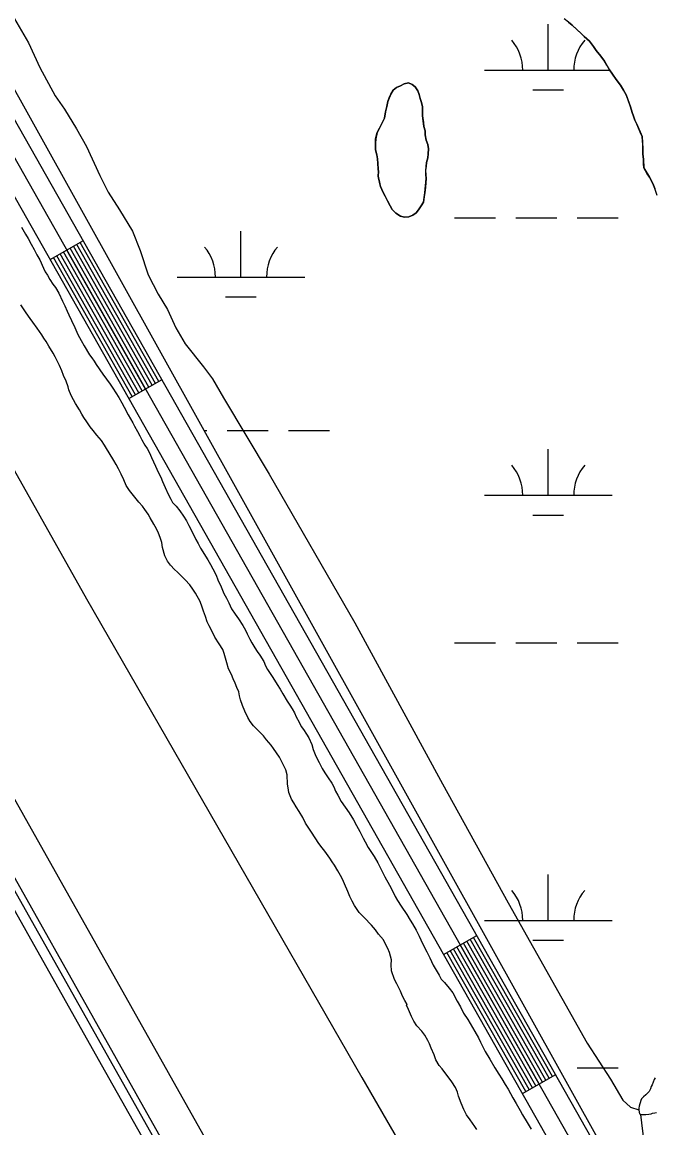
# Model space of a CAD drawing. Extents: x 3177185 to 3215018, y 812988 to 838321.
# Drawn here: x 3188542 to 3189038, y 831978 to 832843 of the extents above; entities that cross this region are included whole.
import ezdxf

# ---------------------------------------------------------------- set-up
doc = ezdxf.new("R2010")
doc.units = 0
for name, color, linetype in [('V-LEVE-TOET', 7, 'Continuous'), ('V-RAIL-TRAK', 7, 'Continuous'), ('V-ROAD-CNTR', 7, 'Continuous'), ('V-SURV-LINE', 7, 'Continuous'), ('V-TOPO-SHOR', 7, 'Continuous'), ('V-WETL-SWMP', 7, 'Continuous')]:
    doc.layers.add(name, color=color, linetype=linetype)

msp = doc.modelspace()

# ---------------------------------------------------------------- linework, layer by layer
at = {"layer": 'V-LEVE-TOET'}
msp.add_lwpolyline([(3187577.88, 834155.85), (3187883.42, 833643.85), (3188049.82, 833341.58), (3188238.33, 833016.73), (3188405.34, 832724.96), (3188592.72, 832391.62), (3188808.29, 832017.06), (3189000.33, 831685.06), (3189161.27, 831409.93), (3189321.89, 831131.63)], dxfattribs=at)
at = {"layer": 'V-RAIL-TRAK'}
msp.add_lwpolyline([(3187196.12, 834523.53), (3187196.25, 834523.29), (3187271.85, 834388.64), (3187402.7, 834157.47), (3187585.04, 833834.62), (3187750.78, 833540.2), (3187893.1, 833287.67), (3188030.93, 833043.52), (3188202.65, 832738.42), (3188367.55, 832446.95), (3188515.52, 832184.73), (3188604.36, 832027.33), (3188747.84, 831773.16), (3188900.96, 831502.07), (3189063.71, 831212.57), (3189216.32, 830942.96), (3189328.91, 830743), (3189498.14, 830440.69), (3189598.28, 830264.4), (3189789.76, 829923.97), (3189818.65, 829873.53), (3190149.29, 829287.64), (3190388.42, 828864.74)], dxfattribs=at)
at = {"layer": 'V-ROAD-CNTR'}
for p, q in [((3188564.23, 832657.27), (3188590.33, 832672.06)), ((3188625.84, 832548.51), (3188651.94, 832563.3)), ((3188872.28, 832113.46), (3188898.38, 832128.25)), ((3188933.89, 832004.7), (3188959.99, 832019.49))]:
    msp.add_line(p, q, dxfattribs=at)
for points in [[(3186813.02, 835225.18), (3189830.71, 829864.12), (3191892.33, 826207.06)], [(3187154.46, 835210.68), (3188198.58, 833335.9), (3188523.21, 832760.12), (3189009.27, 831902.07), (3189884.71, 830351.6)], [(3189871.27, 830344.91), (3188996.21, 831894.69), (3188510.15, 832752.74), (3188185.49, 833328.56), (3187141.35, 835203.39)], [(3189898.16, 830358.29), (3189022.32, 831909.46), (3188536.27, 832767.5), (3188211.66, 833343.23), (3187206.26, 835148.51)], [(3188644.11, 832558.86), (3188582.5, 832667.62)], [(3188646.72, 832560.34), (3188585.11, 832669.1)], [(3188649.33, 832561.82), (3188587.72, 832670.58)], [(3188628.45, 832549.99), (3188566.84, 832658.75)], [(3188631.06, 832551.47), (3188569.45, 832660.23)], [(3188633.67, 832552.95), (3188572.06, 832661.71)], [(3188636.28, 832554.42), (3188574.67, 832663.19)], [(3188638.89, 832555.9), (3188577.28, 832664.67)], [(3188641.5, 832557.38), (3188579.89, 832666.14)], [(3188949.55, 832013.57), (3188887.94, 832122.34)], [(3188952.16, 832015.05), (3188890.55, 832123.81)], [(3188954.77, 832016.53), (3188893.16, 832125.29)], [(3188957.38, 832018.01), (3188895.77, 832126.77)], [(3188936.5, 832006.18), (3188874.89, 832114.94)], [(3188939.11, 832007.66), (3188877.5, 832116.42)], [(3188941.72, 832009.14), (3188880.11, 832117.9)], [(3188944.33, 832010.62), (3188882.72, 832119.38)], [(3188946.94, 832012.1), (3188885.33, 832120.86)]]:
    msp.add_lwpolyline(points, dxfattribs=at)
at = {"layer": 'V-SURV-LINE'}
for points in [[(3188346.38, 832572.89), (3189331.22, 830821)], [(3189305.07, 830806.31), (3188320.22, 832558.19)]]:
    msp.add_lwpolyline(points, dxfattribs=at)
at = {"layer": 'V-TOPO-SHOR'}
for points in [[(3188532.72, 832851.95), (3188547.3, 832826.96), (3188556.18, 832807.61), (3188568.17, 832785.44), (3188575.45, 832774.88), (3188585.08, 832759.42), (3188592.9, 832745.76), (3188603.34, 832723.07), (3188609.86, 832709.92), (3188618.7, 832696.26), (3188628.86, 832679.51), (3188634.87, 832664.3), (3188641.16, 832645.2), (3188648.98, 832630.25), (3188656.27, 832618.14), (3188662.8, 832603.69), (3188670.09, 832591.32), (3188684.39, 832573.3), (3188691.41, 832564.03), (3188700, 832549.08), (3188735.68, 832489.29), (3188802.88, 832373.06), (3188871.42, 832247), (3188922.75, 832153.95), (3188984.75, 832043.89), (3189002.97, 832015.81), (3189012.61, 831999.31), (3189018.58, 831993.91), (3189025.01, 831991.87)], [(3188972.88, 832840.72), (3188970.04, 832843.06), (3188966.5, 832845.63)], [(3189039.53, 832707.29), (3189037.62, 832712.92), (3189035.96, 832716.67), (3189033.35, 832721.6), (3189031.7, 832724.41), (3189029.09, 832729.1), (3189028.84, 832732.39), (3189028.59, 832735.91), (3189028.1, 832739.67), (3189028.32, 832743.91), (3189028.07, 832747.19), (3189027.82, 832750.25), (3189027.57, 832753.54), (3189026.14, 832757.06), (3189023.53, 832763.16), (3189021.87, 832766.44), (3189020.91, 832769.49), (3189019.73, 832772.3), (3189018.53, 832776.77), (3189016.39, 832782.87), (3189015.2, 832786.15), (3189013.06, 832789.9), (3189010.7, 832793.65), (3189007.39, 832798.1), (3189004.54, 832802.32), (3189002.18, 832805.84), (3189000.05, 832809.35), (3188998.15, 832812.4), (3188995.31, 832816.38), (3188991.77, 832820.83), (3188989.64, 832823.88), (3188986.33, 832828.09), (3188982.32, 832831.83), (3188979.96, 832834.17), (3188977.12, 832836.75), (3188972.88, 832840.72)], [(3188826.07, 832767.9), (3188826.75, 832772.83), (3188827.91, 832777.07), (3188828.6, 832780.83), (3188829.76, 832783.9), (3188830.92, 832786.72), (3188832.79, 832789.79), (3188835.36, 832791.91), (3188838.41, 832793.1), (3188841.46, 832794.76), (3188844.75, 832795.48), (3188847.57, 832794.32), (3188849.93, 832792.45), (3188852.06, 832789.4), (3188853.25, 832786.35), (3188853.97, 832783.3), (3188854.92, 832780.25), (3188855.65, 832776.73), (3188855.66, 832773.44), (3188855.68, 832769.68), (3188856.41, 832764.51), (3188856.89, 832761.46), (3188857.85, 832757.93), (3188857.86, 832754.88), (3188858.58, 832750.65), (3188860.01, 832747.37), (3188860.5, 832743.84), (3188860.28, 832740.08), (3188859.82, 832736.79), (3188858.9, 832733.26), (3188858.68, 832729.97), (3188858.22, 832726.91), (3188858.24, 832723.85), (3188858.72, 832720.57), (3188858.05, 832713.98), (3188857.6, 832709.51), (3188857.14, 832706.22), (3188856.46, 832702.22), (3188854.82, 832699.39), (3188852.72, 832696.09), (3188850.85, 832693.73), (3188848.28, 832692.08), (3188844.99, 832690.65), (3188841.7, 832690.4), (3188838.41, 832691.33), (3188834.87, 832693.66), (3188832.04, 832696.47), (3188830.38, 832699.28), (3188828.25, 832703.27), (3188826.58, 832706.79), (3188824.93, 832709.83), (3188822.79, 832714.53), (3188822.31, 832716.4), (3188821.83, 832718.99), (3188821.35, 832720.86), (3188821.11, 832722.74), (3188821.33, 832725.8), (3188821.08, 832728.15), (3188820.83, 832732.38), (3188820.58, 832736.14), (3188820.09, 832739.19), (3188818.9, 832743.18), (3188818.88, 832748.12), (3188819.09, 832751.65), (3188820.25, 832756.59), (3188822.11, 832760.12), (3188826.07, 832767.9)], [(3188541.87, 832682.49), (3188545.07, 832677.18), (3188547.08, 832673.85), (3188549.6, 832669.2), (3188551.79, 832665.04), (3188553.98, 832660.88), (3188556.16, 832657.06), (3188559.19, 832650.57), (3188560.54, 832647.58), (3188562.38, 832644.92), (3188564.06, 832641.76), (3188566.41, 832637.94), (3188568.43, 832635.28), (3188571.11, 832630.96), (3188573.97, 832624.8), (3188575.83, 832621.14), (3188577.68, 832616.82), (3188578.86, 832613.99), (3188581.04, 832609.66), (3188583.74, 832604.18), (3188586.1, 832598.69), (3188588.62, 832594.03), (3188590.97, 832589.71), (3188595.17, 832582.73), (3188597.01, 832580.23), (3188598.69, 832577.74), (3188600.37, 832575.25), (3188605.57, 832567.44), (3188608.43, 832563.62), (3188611.28, 832559.63), (3188613.29, 832556.64), (3188617.99, 832549.33), (3188620.34, 832545.17), (3188622.19, 832541.84), (3188625.39, 832535.69), (3188628.92, 832529.54), (3188630.43, 832526.88), (3188632.78, 832522.56), (3188634.46, 832519.4), (3188636.15, 832516.24), (3188638.5, 832512.08), (3188640.18, 832509.26), (3188642.02, 832506.1), (3188643.71, 832502.27), (3188645.22, 832498.95), (3188646.91, 832495.45), (3188648.93, 832490.96), (3188650.95, 832486.97), (3188652.29, 832483.64), (3188654.32, 832478.98), (3188656.67, 832473.66), (3188658.69, 832469.84), (3188660.2, 832467.01), (3188662.88, 832464.35), (3188665.9, 832460.54), (3188668.75, 832456.38), (3188670.94, 832452.89), (3188672.79, 832449.23), (3188675.65, 832443.58), (3188678.34, 832438.09), (3188680.19, 832434.93), (3188682.04, 832431.44), (3188687.75, 832422.13), (3188689.93, 832418.64)], [(3188573.56, 832570.29), (3188571.54, 832574.45), (3188569.85, 832577.95), (3188568.17, 832581.1), (3188566.66, 832583.93), (3188563.3, 832589.42), (3188561.28, 832593.07), (3188559.27, 832595.73), (3188557.76, 832598.39), (3188554.07, 832603.54), (3188550.71, 832608.36), (3188548.7, 832611.18), (3188545.68, 832615.67), (3188541.32, 832621.82)], [(3188789.37, 832178.9), (3188786.85, 832183.39), (3188785, 832186.05), (3188783.16, 832188.71), (3188779.3, 832194.19), (3188776.28, 832198.18), (3188774.1, 832201.17), (3188772.25, 832203.82), (3188768.39, 832209.81), (3188764.2, 832216.29), (3188762.01, 832220.61), (3188759.15, 832225.27), (3188756.97, 832228.93), (3188754.96, 832232.08), (3188753.28, 832235.08), (3188751.25, 832240.23), (3188750.57, 832243.73), (3188750.22, 832246.73), (3188749.86, 832253.9), (3188748.67, 832257.89), (3188746.82, 832262.05), (3188743.79, 832267.87), (3188741.61, 832271.19), (3188739.09, 832274.68), (3188737.25, 832277.17), (3188733.73, 832281.49), (3188731.38, 832284.48), (3188728.2, 832287.63), (3188723.51, 832292.28), (3188720.83, 832295.77), (3188719.15, 832298.76), (3188716.62, 832303.75), (3188714.94, 832308.24), (3188713.42, 832312.57), (3188712.57, 832315.73), (3188711.89, 832318.9), (3188710.54, 832322.39), (3188709.02, 832325.72), (3188707.5, 832329.21), (3188706.16, 832332.54), (3188703.8, 832336.86), (3188702.62, 832341.69), (3188700.58, 832349.01), (3188699.4, 832352.01), (3188696.71, 832356.5), (3188693.35, 832361.82), (3188690.83, 832366.64), (3188688.81, 832370.63), (3188687.3, 832373.79), (3188685.95, 832377.95), (3188684.43, 832382.11), (3188683.41, 832385.27), (3188681.73, 832389.77), (3188678.03, 832396.08), (3188676.02, 832399.41), (3188673.67, 832402.73), (3188669.98, 832406.55), (3188667.14, 832409.37), (3188664.12, 832412.52), (3188661.78, 832414.68), (3188658.6, 832418.16), (3188656.08, 832421.32), (3188654.06, 832425.48), (3188652.2, 832431.97), (3188651.68, 832435.8), (3188650.5, 832439.8), (3188649.15, 832443.12), (3188647.63, 832446.62), (3188645.45, 832450.11), (3188642.59, 832455.1), (3188641.08, 832457.92), (3188638.39, 832461.58), (3188636.55, 832464.24), (3188633.7, 832467.39), (3188629.51, 832472.7), (3188626.49, 832476.52), (3188623.81, 832480.51), (3188621.95, 832484.84), (3188619.93, 832489.33), (3188617.91, 832493.49), (3188615.9, 832496.81), (3188614.22, 832499.97), (3188610.52, 832505.95), (3188608.51, 832509.28), (3188606.99, 832511.94), (3188604.48, 832515.76), (3188600.96, 832519.91), (3188598.11, 832523.4), (3188595.76, 832526.39), (3188593.08, 832530.21), (3188590.73, 832533.7), (3188589.05, 832536.19), (3188587.2, 832539.68), (3188584.18, 832544.51), (3188582.66, 832547.5), (3188580.81, 832550.99), (3188578.96, 832555.32), (3188578.45, 832557.65), (3188576.76, 832561.97), (3188574.74, 832566.63), (3188573.56, 832570.29)], [(3188689.93, 832418.64), (3188691.78, 832415.15), (3188694.3, 832410.33), (3188695.65, 832406.66), (3188698.18, 832401.01), (3188700.37, 832395.85), (3188702.39, 832392.19), (3188704.07, 832388.54), (3188706.26, 832384.04), (3188709.11, 832379.72), (3188711.63, 832376.07), (3188715.15, 832370.92), (3188717.17, 832367.09), (3188718.51, 832364.27), (3188720.7, 832360.27), (3188722.21, 832357.28), (3188724.4, 832353.46), (3188726.41, 832350.63), (3188728.43, 832347.64), (3188731.45, 832342.82), (3188732.96, 832339.33), (3188734.48, 832336.5), (3188738.51, 832330.19), (3188742.03, 832324.7), (3188744.38, 832321.04), (3188746.56, 832317.39), (3188749.93, 832311.74), (3188751.94, 832308.41), (3188753.79, 832305.58), (3188755.47, 832302.59), (3188756.98, 832299.43), (3188759.17, 832295.28), (3188760.85, 832291.95), (3188762.7, 832289.46), (3188764.88, 832285.8), (3188766.72, 832282.97), (3188769.08, 832277.82), (3188770.27, 832273.82), (3188772.29, 832268.5), (3188774.81, 832263.68), (3188777.34, 832259.02), (3188779.35, 832255.53), (3188782.04, 832251.54), (3188784.72, 832247.39), (3188786.4, 832244.56), (3188787.75, 832241.23), (3188789.43, 832238.07), (3188792.12, 832233.25), (3188795.31, 832228.6), (3188798.33, 832224.28), (3188801.69, 832218.79), (3188804.04, 832214.47), (3188806.73, 832209.65), (3188809.42, 832204.33), (3188810.94, 832201.5), (3188813.29, 832197.01), (3188817.82, 832190.03), (3188820.68, 832185.21), (3188823.2, 832180.39), (3188826.4, 832174.23), (3188829.92, 832167.58), (3188832.95, 832161.76), (3188834.47, 832158.77), (3188836.15, 832155.78), (3188839, 832151.29), (3188843.53, 832144.64), (3188846.22, 832140.32), (3188847.9, 832137.5), (3188850.75, 832132.34), (3188853.11, 832127.69), (3188854.46, 832124.86), (3188855.97, 832121.53), (3188859.17, 832115.54), (3188861.52, 832110.89), (3188862.87, 832107.89), (3188864.05, 832105.07), (3188866.57, 832101.08), (3188868.75, 832097.25), (3188870.27, 832094.09), (3188872.95, 832091.44), (3188876.63, 832086.95), (3188879.48, 832083.3), (3188883.01, 832076.98), (3188885.53, 832072.33), (3188887.89, 832067.5), (3188891.25, 832062.52), (3188894.94, 832056.37), (3188896.79, 832053.04), (3188899.48, 832048.22), (3188901.16, 832044.73), (3188904.86, 832037.58), (3188908.39, 832031.43), (3188912.26, 832024.61), (3188915.61, 832019.79), (3188917.96, 832016.14), (3188920.48, 832011.65), (3188922.67, 832007.99), (3188926.53, 832001.34), (3188929.05, 831996.85), (3188932.07, 831991.36), (3188933.93, 831987.87)], [(3188898.31, 831976.37), (3188896.63, 831978.87), (3188892.94, 831984.02), (3188890.25, 831987.84), (3188888.23, 831992.16), (3188886.04, 831997.15), (3188884.02, 832002.65), (3188883.17, 832005.64), (3188881.66, 832009.3), (3188878.63, 832013.79), (3188876.62, 832016.61), (3188874.1, 832020.1), (3188871.08, 832023.92), (3188868.91, 832026.58), (3188866.22, 832031.07), (3188864.87, 832034.89), (3188862.51, 832040.05), (3188861.16, 832043.38), (3188859.98, 832046.21), (3188857.63, 832050.36), (3188855.28, 832053.35), (3188851.43, 832057.5), (3188848.91, 832061.16), (3188847.06, 832064.82), (3188844.71, 832070.31), (3188843.19, 832073.8), (3188843.69, 832074.3), (3188841.84, 832077.3), (3188840.16, 832080.79), (3188838.64, 832084.61), (3188835.61, 832090.44), (3188833.76, 832093.76), (3188831.4, 832100.75), (3188831.21, 832105.42), (3188831.36, 832109.25), (3188829.83, 832115.08), (3188828.65, 832118.07), (3188827.14, 832120.9), (3188825.29, 832124.89), (3188821.43, 832129.37), (3188819.08, 832132.7), (3188815.73, 832136.35), (3188810.04, 832142.32), (3188806.19, 832146.31), (3188802.66, 832151.62), (3188800.65, 832155.11), (3188798.96, 832158.78), (3188797.44, 832162.6), (3188794.75, 832168.76), (3188793.07, 832172.25), (3188791.55, 832175.24), (3188789.37, 832178.9)], [(3189037.82, 832016.87), (3189037.12, 832015.69), (3189035.49, 832011.45), (3189034.79, 832010.04), (3189034.09, 832008.39), (3189033.16, 832006.27), (3189032.23, 832005.09), (3189030.59, 832003.68), (3189028.72, 832002.02), (3189027.08, 832000.37), (3189026.61, 831999.19), (3189025.23, 831994.72), (3189025, 831993.07), (3189025, 831991.9), (3189025.25, 831990.02), (3189025.49, 831988.84), (3189026.67, 831988.14), (3189028.78, 831988.15), (3189030.66, 831988.16), (3189032.77, 831988.41), (3189034.66, 831988.65), (3189035.83, 831989.13), (3189037.47, 831989.37), (3189038.88, 831989.84)], [(3188933.93, 831987.87), (3188937.62, 831981.89), (3188940.81, 831976.73)], [(3189424.52, 831250.19), (3189029.28, 831966.5), (3189026.54, 831988.22)]]:
    msp.add_lwpolyline(points, dxfattribs=at)
at = {"layer": 'V-WETL-SWMP'}
for p, q in [((3189543.15, 830980.73), (3188329.99, 833161.31)), ((3188954.18, 832805.43), (3188954.18, 832841.43)), ((3188970.04, 832843.06), (3188972.87, 832840.72)), ((3188972.87, 832840.72), (3188979.96, 832834.17)), ((3188979.96, 832834.17), (3188982.32, 832831.83)), ((3188982.32, 832831.83), (3188986.33, 832828.09)), ((3188986.33, 832828.09), (3188989.64, 832823.88)), ((3188989.64, 832823.88), (3188991.77, 832820.83)), ((3188991.77, 832820.83), (3188995.31, 832816.38)), ((3188995.31, 832816.38), (3188998.15, 832812.4)), ((3188904.18, 832805.43), (3189002.45, 832805.43)), ((3188998.15, 832812.4), (3189002.18, 832805.84)), ((3189002.18, 832805.84), (3189007.38, 832798.1)), ((3189007.38, 832798.1), (3189010.7, 832793.65)), ((3188832.79, 832789.79), (3188830.92, 832786.72)), ((3188835.36, 832791.91), (3188832.79, 832789.79)), ((3188838.41, 832793.1), (3188835.36, 832791.91)), ((3188841.46, 832794.76), (3188838.41, 832793.1)), ((3188844.75, 832795.48), (3188841.46, 832794.76)), ((3188847.58, 832794.32), (3188844.75, 832795.48)), ((3188849.93, 832792.45), (3188847.58, 832794.32)), ((3188852.06, 832789.41), (3188849.93, 832792.45)), ((3188853.25, 832786.36), (3188852.06, 832789.41)), ((3188942.18, 832790), (3188966.18, 832790)), ((3189010.7, 832793.65), (3189013.06, 832789.9)), ((3189013.06, 832789.9), (3189015.2, 832786.15)), ((3188828.6, 832780.84), (3188827.91, 832777.07)), ((3188830.92, 832786.72), (3188828.6, 832780.84)), ((3188853.97, 832783.3), (3188853.25, 832786.36)), ((3188854.93, 832780.25), (3188853.97, 832783.3)), ((3188855.65, 832776.73), (3188854.93, 832780.25)), ((3189015.2, 832786.15), (3189018.53, 832776.77)), ((3188826.75, 832772.84), (3188826.07, 832767.9)), ((3188827.91, 832777.07), (3188826.75, 832772.84)), ((3188855.68, 832769.68), (3188855.65, 832776.73)), ((3189018.53, 832776.77), (3189019.72, 832772.3)), ((3189019.72, 832772.3), (3189020.91, 832769.49)), ((3188826.07, 832767.9), (3188820.25, 832756.59)), ((3188856.89, 832761.46), (3188855.68, 832769.68)), ((3189020.91, 832769.49), (3189021.87, 832766.44)), ((3189021.87, 832766.44), (3189023.53, 832763.16)), ((3189023.53, 832763.16), (3189027.57, 832753.54)), ((3188820.25, 832756.59), (3188819.1, 832751.65)), ((3188857.85, 832757.94), (3188856.89, 832761.46)), ((3188857.86, 832754.88), (3188857.85, 832757.94)), ((3188858.59, 832750.65), (3188857.86, 832754.88)), ((3189027.57, 832753.54), (3189028.32, 832743.9)), ((3188819.1, 832751.65), (3188818.88, 832748.12)), ((3188818.88, 832748.12), (3188818.9, 832743.19)), ((3188860.01, 832747.37), (3188858.59, 832750.65)), ((3188860.5, 832743.85), (3188860.01, 832747.37)), ((3188818.9, 832743.19), (3188820.09, 832739.2)), ((3188820.09, 832739.2), (3188820.58, 832736.14)), ((3188820.58, 832736.14), (3188821.08, 832728.15)), ((3188858.9, 832733.26), (3188859.83, 832736.79)), ((3188859.83, 832736.79), (3188860.28, 832740.08)), ((3188860.28, 832740.08), (3188860.5, 832743.85)), ((3189028.32, 832743.9), (3189028.1, 832739.67)), ((3189028.1, 832739.67), (3189028.59, 832735.91)), ((3189028.59, 832735.91), (3189029.09, 832729.1)), ((3188821.08, 832728.15), (3188821.33, 832725.8)), ((3188858.23, 832726.91), (3188858.68, 832729.97)), ((3188858.68, 832729.97), (3188858.9, 832733.26)), ((3189029.09, 832729.1), (3189033.35, 832721.6)), ((3188821.33, 832725.8), (3188821.11, 832722.75)), ((3188821.11, 832722.75), (3188821.35, 832720.87)), ((3188821.35, 832720.87), (3188821.83, 832718.99)), ((3188821.83, 832718.99), (3188822.31, 832716.41)), ((3188857.6, 832709.52), (3188858.72, 832720.57)), ((3188858.24, 832723.86), (3188858.23, 832726.91)), ((3188858.72, 832720.57), (3188858.24, 832723.86)), ((3189033.35, 832721.6), (3189035.96, 832716.67)), ((3188822.31, 832716.41), (3188822.79, 832714.53)), ((3188822.79, 832714.53), (3188824.93, 832709.84)), ((3188824.93, 832709.84), (3188826.59, 832706.79)), ((3189035.96, 832716.67), (3189037.62, 832712.92)), ((3188826.59, 832706.79), (3188828.25, 832703.27)), ((3188828.25, 832703.27), (3188830.38, 832699.29)), ((3188854.83, 832699.4), (3188856.46, 832702.22)), ((3188856.46, 832702.22), (3188857.6, 832709.52)), ((3188830.38, 832699.29), (3188832.04, 832696.47)), ((3188832.04, 832696.47), (3188834.87, 832693.66)), ((3188834.87, 832693.66), (3188838.41, 832691.33)), ((3188848.28, 832692.08), (3188850.86, 832693.74)), ((3188850.86, 832693.74), (3188852.72, 832696.1)), ((3188852.72, 832696.1), (3188854.83, 832699.4)), ((3188838.41, 832691.33), (3188841.7, 832690.41)), ((3188841.7, 832690.41), (3188844.99, 832690.66)), ((3188844.99, 832690.66), (3188848.28, 832692.08)), ((3188880.77, 832690), (3188912.77, 832690)), ((3188928.77, 832690), (3188960.77, 832690)), ((3188976.77, 832690), (3189008.77, 832690)), ((3188713.7, 832643.57), (3188713.7, 832679.57)), ((3188663.7, 832643.57), (3188763.7, 832643.57)), ((3188701.7, 832628.14), (3188725.7, 832628.14)), ((3188684.84, 832523.5), (3188686.86, 832523.5)), ((3188702.86, 832523.5), (3188734.86, 832523.5)), ((3188750.86, 832523.5), (3188782.86, 832523.5)), ((3188954.18, 832472.76), (3188954.18, 832508.76)), ((3188904.18, 832472.76), (3189004.18, 832472.76)), ((3188942.18, 832457.33), (3188966.18, 832457.33)), ((3188880.77, 832357.33), (3188912.77, 832357.33)), ((3188928.77, 832357.33), (3188960.77, 832357.33)), ((3188976.77, 832357.33), (3189008.77, 832357.33)), ((3188954.18, 832140.08), (3188954.18, 832176.08)), ((3188904.18, 832140.08), (3189004.18, 832140.08)), ((3188942.18, 832124.65), (3188966.18, 832124.65)), ((3188976.77, 832024.65), (3189008.77, 832024.65))]:
    msp.add_line(p, q, dxfattribs=at)
for centre, start, end in [((3188898.93, 832805.91), 359.22818, 40.77184), ((3189009.42, 832805.91), 139.22818, 180.77184), ((3188658.46, 832644.05), 359.22818, 40.77184), ((3188768.95, 832644.05), 139.22818, 180.77184), ((3188898.93, 832473.23), 359.22818, 40.77184), ((3189009.42, 832473.23), 139.22818, 180.77184), ((3188898.93, 832140.56), 359.22818, 40.77184), ((3189009.42, 832140.56), 139.22818, 180.77184)]:
    msp.add_arc(centre, 35.25, start, end, dxfattribs=at)

doc.saveas('drawing.dxf')
